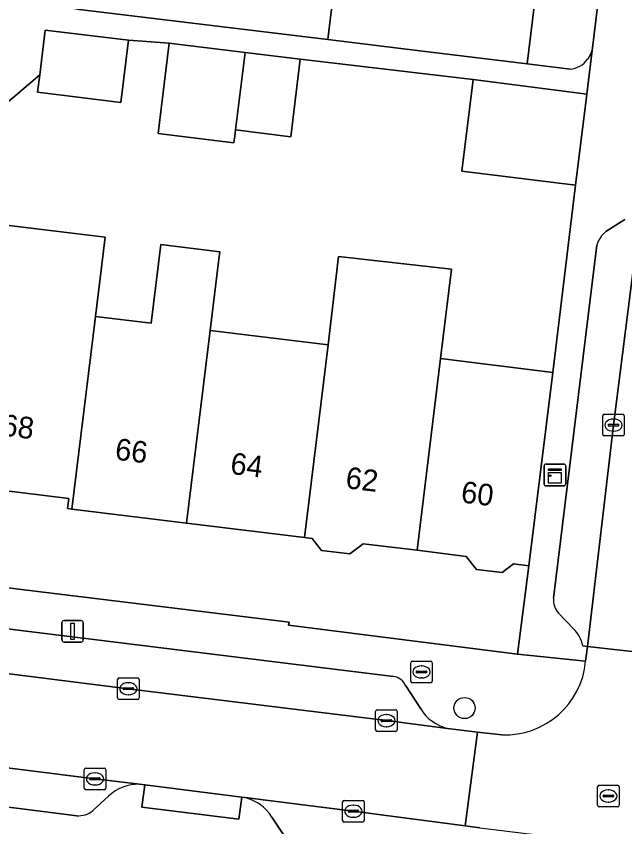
# Model space of a CAD drawing. Extents: x 158086 to 159499, y 382904 to 383981.
# Drawn here: x 158345.55 to 158373.72, y 383264.56 to 383302.07 of the extents above; entities that cross this region are included whole.
import ezdxf

# ---------------------------------------------------------------- set-up
doc = ezdxf.new("R2010")
doc.units = 0
for name, color, linetype in [('IMGEO_Boom', 7, 'Continuous'), ('IMGEO_Brandkraan', 7, 'Continuous'), ('IMGEO_Erf', 7, 'Continuous'), ('IMGEO_Kast', 7, 'Continuous'), ('IMGEO_Kolk', 7, 'Continuous'), ('IMGEO_Lichtmast', 7, 'Continuous'), ('IMGEO_Muur', 7, 'Continuous'), ('IMGEO_Pand', 7, 'Continuous'), ('IMGEO_Pand_nummerreeks', 7, 'Continuous'), ('IMGEO_Parkeervlak_open', 7, 'Continuous'), ('IMGEO_Rijbaan_lokaal_open', 7, 'Continuous'), ('IMGEO_Rioolput', 7, 'Continuous'), ('IMGEO_Voetpad_open', 7, 'Continuous')]:
    doc.layers.add(name, color=color, linetype=linetype)

msp = doc.modelspace()

# ---------------------------------------------------------------- linework, layer by layer
at = {"layer": 'IMGEO_Boom'}
msp.add_circle((158366.305, 383270.055), 0.489, dxfattribs=at)
at = {"layer": 'IMGEO_Brandkraan'}
for p, q in [((158363.812, 383271.3), (158363.812, 383272.152)), ((158363.887, 383272.226), (158364.739, 383272.226)), ((158364.3, 383272.006), (158364.325, 383272.006)), ((158364.813, 383272.152), (158364.813, 383271.3)), ((158364.071, 383271.72), (158364.071, 383271.732)), ((158364.509, 383271.683), (158364.111, 383271.683)), ((158364.114, 383271.769), (158364.512, 383271.769)), ((158364.555, 383271.732), (158364.555, 383271.72)), ((158364.739, 383271.226), (158363.887, 383271.226)), ((158364.323, 383271.446), (158364.298, 383271.446))]:
    msp.add_line(p, q, dxfattribs=at)
for points in [[(158363.812, 383271.3), (158363.812, 383272.152)], [(158363.887, 383272.226), (158364.739, 383272.226)], [(158364.813, 383272.152), (158364.813, 383271.3)], [(158364.739, 383271.226), (158363.887, 383271.226)]]:
    msp.add_lwpolyline(points, dxfattribs=at)
for centre, radius, start, end in [((158363.889, 383272.15), 0.0765, 91.552, 178.448), ((158363.889, 383272.15), 0.0765, 91.552, 178.448), ((158364.737, 383272.15), 0.0765, 1.552, 88.448), ((158364.737, 383272.15), 0.0765, 1.552, 88.448), ((158364.111, 383271.729), 0.0403, 85.8775, 175.7526), ((158364.108, 383271.719), 0.0366, 178.938, 274.7102), ((158364.512, 383271.726), 0.043, 264.8664, 352.4533), ((158364.516, 383271.731), 0.0386, 1.7309, 96.639), ((158363.889, 383271.302), 0.0765, 181.552, 268.448), ((158363.889, 383271.302), 0.0765, 181.552, 268.448), ((158364.737, 383271.302), 0.0765, 271.552, 358.448), ((158364.737, 383271.302), 0.0765, 271.552, 358.448)]:
    msp.add_arc(centre, radius, start, end, dxfattribs=at)
for centre, major_axis, ratio, start_param, end_param in [((158364.299, 383271.726), (-0.387, 0.002), 0.722429, 4.712389, 7.853982), ((158364.324, 383271.726), (-0.39, 0.002), 0.717154, 1.570796, 4.712389)]:
    msp.add_ellipse(centre, major_axis=major_axis, ratio=ratio, start_param=start_param, end_param=end_param, dxfattribs=at)
at = {"layer": 'IMGEO_Erf'}
for points in [[(158372.004, 383300.076), (158372.131, 383300.302), (158372.214, 383300.488), (158382.481, 383384.48)], [(158348.343, 383302.396), (158359.978, 383300.987), (158360.598, 383306.115)], [(158369.87, 383305.302), (158369.205, 383299.858), (158371.187, 383299.616)], [(158344.314, 383292.497), (158349.669, 383291.84), (158349.22, 383288.179), (158351.795, 383287.863), (158352.241, 383291.498), (158354.974, 383291.163), (158354.933, 383290.829), (158354.528, 383287.529), (158359.987, 383286.861), (158360.477, 383290.946), (158365.703, 383290.356), (158365.196, 383286.223), (158370.391, 383285.587), (158371.444, 383294.256), (158366.184, 383294.89), (158366.696, 383299.14), (158358.702, 383300.076), (158358.262, 383296.491), (158355.706, 383296.805), (158355.67, 383296.509), (158355.633, 383296.214), (158352.742, 383296.569), (158352.118, 383296.645), (158352.63, 383300.821), (158350.756, 383300.952), (158350.403, 383298.079), (158346.542, 383298.553), (158346.641, 383299.358), (158344.976, 383297.943)], [(158315.314, 383279.287), (158346.553, 383275.453), (158358.185, 383274.026), (158358.16, 383273.883), (158368.763, 383272.542), (158369.28, 383276.64), (158368.564, 383276.727), (158368.045, 383276.322), (158366.855, 383276.468), (158366.38, 383277.075), (158364.109, 383277.353), (158361.605, 383277.66), (158360.999, 383277.186), (158359.683, 383277.347), (158359.251, 383277.899), (158358.896, 383277.942), (158353.435, 383278.611), (158348.127, 383279.261), (158347.932, 383279.285), (158347.989, 383279.748), (158342.829, 383280.38)]]:
    msp.add_lwpolyline(points, dxfattribs=at)
msp.add_arc((158371.084, 383300.754), 1.142, 275.1524, 323.6097, dxfattribs=at)
at = {"layer": 'IMGEO_Kast'}
for p, q in [((158370.064, 383281.34), (158370.905, 383281.34)), ((158370.905, 383281.34), (158370.064, 383281.34)), ((158369.989, 383280.415), (158369.989, 383281.256)), ((158369.989, 383281.256), (158369.989, 383280.415)), ((158370.989, 383281.265), (158370.989, 383280.424)), ((158370.989, 383280.424), (158370.989, 383281.265)), ((158370.914, 383280.34), (158370.073, 383280.34)), ((158370.073, 383280.34), (158370.914, 383280.34))]:
    msp.add_line(p, q, dxfattribs=at)
for points in [[(158370.184, 383281.13), (158370.784, 383281.13), (158370.784, 383281.045), (158370.184, 383281.045), (158370.184, 383281.13)], [(158370.184, 383280.955), (158370.784, 383280.955), (158370.784, 383280.466), (158370.184, 383280.466), (158370.184, 383280.955)]]:
    msp.add_lwpolyline(points, dxfattribs=at)
msp.add_circle((158370.268, 383280.804), 0.0377, dxfattribs=at)
for centre, start, end in [((158370.067, 383281.262), 92.4484, 184.2845), ((158370.067, 383281.262), 92.4484, 184.2845), ((158370.911, 383281.262), 2.4484, 94.2845), ((158370.911, 383281.262), 2.4484, 94.2845), ((158370.067, 383280.418), 182.4484, 274.2845), ((158370.067, 383280.418), 182.4484, 274.2845), ((158370.911, 383280.418), 272.4484, 4.2845), ((158370.911, 383280.418), 272.4484, 4.2845)]:
    msp.add_arc(centre, 0.0779, start, end, dxfattribs=at)
at = {"layer": 'IMGEO_Kolk'}
for p, q in [((158372.699, 383282.72), (158372.699, 383283.572)), ((158372.774, 383283.646), (158373.626, 383283.646)), ((158373.7, 383283.572), (158373.7, 383282.72)), ((158373.001, 383283.189), (158373.399, 383283.189)), ((158373.187, 383283.426), (158373.212, 383283.426)), ((158372.958, 383283.14), (158372.958, 383283.152)), ((158373.396, 383283.103), (158372.998, 383283.103)), ((158373.21, 383282.866), (158373.185, 383282.866)), ((158373.442, 383283.152), (158373.442, 383283.14)), ((158373.626, 383282.646), (158372.774, 383282.646)), ((158350.243, 383270.523), (158350.243, 383271.375)), ((158350.318, 383271.449), (158351.17, 383271.449)), ((158350.731, 383271.229), (158350.756, 383271.229)), ((158351.244, 383271.375), (158351.244, 383270.523)), ((158350.502, 383270.943), (158350.502, 383270.955)), ((158350.94, 383270.906), (158350.542, 383270.906)), ((158350.545, 383270.992), (158350.943, 383270.992)), ((158350.986, 383270.955), (158350.986, 383270.943)), ((158351.17, 383270.449), (158350.318, 383270.449)), ((158350.754, 383270.669), (158350.729, 383270.669)), ((158362.189, 383269.047), (158362.189, 383269.899)), ((158362.264, 383269.973), (158363.116, 383269.973)), ((158362.677, 383269.753), (158362.702, 383269.753)), ((158363.19, 383269.899), (158363.19, 383269.047)), ((158362.448, 383269.467), (158362.448, 383269.479)), ((158362.886, 383269.43), (158362.488, 383269.43)), ((158362.491, 383269.516), (158362.889, 383269.516)), ((158362.932, 383269.479), (158362.932, 383269.467)), ((158363.116, 383268.973), (158362.264, 383268.973)), ((158362.7, 383269.193), (158362.675, 383269.193)), ((158348.7, 383266.351), (158348.7, 383267.203)), ((158348.775, 383267.277), (158349.627, 383267.277)), ((158349.188, 383267.057), (158349.213, 383267.057)), ((158349.701, 383267.203), (158349.701, 383266.351)), ((158348.959, 383266.771), (158348.959, 383266.783)), ((158349.397, 383266.734), (158348.999, 383266.734)), ((158349.002, 383266.82), (158349.4, 383266.82)), ((158349.443, 383266.783), (158349.443, 383266.771)), ((158349.211, 383266.497), (158349.186, 383266.497)), ((158349.627, 383266.277), (158348.775, 383266.277)), ((158360.658, 383264.856), (158360.658, 383265.708)), ((158360.733, 383265.782), (158361.585, 383265.782)), ((158361.146, 383265.562), (158361.171, 383265.562)), ((158361.659, 383265.708), (158361.659, 383264.856)), ((158360.917, 383265.276), (158360.917, 383265.288)), ((158361.355, 383265.239), (158360.957, 383265.239)), ((158360.96, 383265.325), (158361.358, 383265.325)), ((158361.401, 383265.288), (158361.401, 383265.276)), ((158361.169, 383265.002), (158361.144, 383265.002)), ((158361.585, 383264.782), (158360.733, 383264.782))]:
    msp.add_line(p, q, dxfattribs=at)
for points in [[(158372.699, 383282.72), (158372.699, 383283.572)], [(158372.774, 383283.646), (158373.626, 383283.646)], [(158373.7, 383283.572), (158373.7, 383282.72)], [(158373.626, 383282.646), (158372.774, 383282.646)], [(158350.243, 383270.523), (158350.243, 383271.375)], [(158350.318, 383271.449), (158351.17, 383271.449)], [(158351.244, 383271.375), (158351.244, 383270.523)], [(158351.17, 383270.449), (158350.318, 383270.449)], [(158362.189, 383269.047), (158362.189, 383269.899)], [(158362.264, 383269.973), (158363.116, 383269.973)], [(158363.19, 383269.899), (158363.19, 383269.047)], [(158363.116, 383268.973), (158362.264, 383268.973)], [(158348.7, 383266.351), (158348.7, 383267.203)], [(158348.775, 383267.277), (158349.627, 383267.277)], [(158349.701, 383267.203), (158349.701, 383266.351)], [(158349.627, 383266.277), (158348.775, 383266.277)], [(158360.658, 383264.856), (158360.658, 383265.708)], [(158360.733, 383265.782), (158361.585, 383265.782)], [(158361.659, 383265.708), (158361.659, 383264.856)], [(158361.585, 383264.782), (158360.733, 383264.782)]]:
    msp.add_lwpolyline(points, dxfattribs=at)
for centre, radius, start, end in [((158372.776, 383283.57), 0.0765, 91.552, 178.448), ((158372.776, 383283.57), 0.0765, 91.552, 178.448), ((158373.624, 383283.57), 0.0765, 1.552, 88.448), ((158373.624, 383283.57), 0.0765, 1.552, 88.448), ((158372.998, 383283.149), 0.0403, 85.8775, 175.7526), ((158373.403, 383283.151), 0.0386, 1.7309, 96.639), ((158372.995, 383283.139), 0.0366, 178.938, 274.7102), ((158373.399, 383283.146), 0.043, 264.8664, 352.4533), ((158372.776, 383282.722), 0.0765, 181.552, 268.448), ((158372.776, 383282.722), 0.0765, 181.552, 268.448), ((158373.624, 383282.722), 0.0765, 271.552, 358.448), ((158373.624, 383282.722), 0.0765, 271.552, 358.448), ((158350.32, 383271.373), 0.0765, 91.552, 178.448), ((158350.32, 383271.373), 0.0765, 91.552, 178.448), ((158351.168, 383271.373), 0.0765, 1.552, 88.448), ((158351.168, 383271.373), 0.0765, 1.552, 88.448), ((158350.542, 383270.952), 0.0403, 85.8775, 175.7526), ((158350.539, 383270.942), 0.0366, 178.938, 274.7102), ((158350.943, 383270.949), 0.043, 264.8664, 352.4533), ((158350.947, 383270.954), 0.0386, 1.7309, 96.639), ((158350.32, 383270.525), 0.0765, 181.552, 268.448), ((158350.32, 383270.525), 0.0765, 181.552, 268.448), ((158351.168, 383270.525), 0.0765, 271.552, 358.448), ((158351.168, 383270.525), 0.0765, 271.552, 358.448), ((158362.266, 383269.897), 0.0765, 91.552, 178.448), ((158362.266, 383269.897), 0.0765, 91.552, 178.448), ((158363.114, 383269.897), 0.0765, 1.552, 88.448), ((158363.114, 383269.897), 0.0765, 1.552, 88.448), ((158362.488, 383269.476), 0.0403, 85.8775, 175.7526), ((158362.485, 383269.466), 0.0366, 178.938, 274.7102), ((158362.889, 383269.473), 0.043, 264.8664, 352.4533), ((158362.893, 383269.478), 0.0386, 1.7309, 96.639), ((158362.266, 383269.049), 0.0765, 181.552, 268.448), ((158362.266, 383269.049), 0.0765, 181.552, 268.448), ((158363.114, 383269.049), 0.0765, 271.552, 358.448), ((158363.114, 383269.049), 0.0765, 271.552, 358.448), ((158348.777, 383267.201), 0.0765, 91.552, 178.448), ((158348.777, 383267.201), 0.0765, 91.552, 178.448), ((158349.625, 383267.201), 0.0765, 1.552, 88.448), ((158349.625, 383267.201), 0.0765, 1.552, 88.448), ((158348.999, 383266.78), 0.0403, 85.8775, 175.7526), ((158348.996, 383266.77), 0.0366, 178.938, 274.7102), ((158349.4, 383266.777), 0.043, 264.8664, 352.4533), ((158349.404, 383266.782), 0.0386, 1.7309, 96.639), ((158348.777, 383266.353), 0.0765, 181.552, 268.448), ((158348.777, 383266.353), 0.0765, 181.552, 268.448), ((158349.625, 383266.353), 0.0765, 271.552, 358.448), ((158349.625, 383266.353), 0.0765, 271.552, 358.448), ((158360.735, 383265.706), 0.0765, 91.552, 178.448), ((158360.735, 383265.706), 0.0765, 91.552, 178.448), ((158361.583, 383265.706), 0.0765, 1.552, 88.448), ((158361.583, 383265.706), 0.0765, 1.552, 88.448), ((158360.957, 383265.285), 0.0403, 85.8775, 175.7526), ((158360.954, 383265.275), 0.0366, 178.938, 274.7102), ((158361.358, 383265.282), 0.043, 264.8664, 352.4533), ((158361.362, 383265.287), 0.0386, 1.7309, 96.639), ((158360.735, 383264.858), 0.0765, 181.552, 268.448), ((158360.735, 383264.858), 0.0765, 181.552, 268.448), ((158361.583, 383264.858), 0.0765, 271.552, 358.448), ((158361.583, 383264.858), 0.0765, 271.552, 358.448)]:
    msp.add_arc(centre, radius, start, end, dxfattribs=at)
for centre, major_axis, ratio, start_param, end_param in [((158373.186, 383283.146), (-0.387, 0.002), 0.722429, 4.712389, 7.853982), ((158373.211, 383283.146), (-0.39, 0.002), 0.717154, 1.570796, 4.712389), ((158350.73, 383270.949), (-0.387, 0.002), 0.722429, 4.712389, 7.853982), ((158350.755, 383270.949), (-0.39, 0.002), 0.717154, 1.570796, 4.712389), ((158362.676, 383269.473), (-0.387, 0.002), 0.722429, 4.712389, 7.853982), ((158362.701, 383269.473), (-0.39, 0.002), 0.717154, 1.570796, 4.712389), ((158349.187, 383266.777), (-0.387, 0.002), 0.722429, 4.712389, 7.853982), ((158349.212, 383266.777), (-0.39, 0.002), 0.717154, 1.570796, 4.712389), ((158361.145, 383265.282), (-0.387, 0.002), 0.722429, 4.712389, 7.853982), ((158361.17, 383265.282), (-0.39, 0.002), 0.717154, 1.570796, 4.712389)]:
    msp.add_ellipse(centre, major_axis=major_axis, ratio=ratio, start_param=start_param, end_param=end_param, dxfattribs=at)
at = {"layer": 'IMGEO_Lichtmast'}
for p, q in [((158347.667, 383273.205), (158347.667, 383274.005)), ((158347.667, 383274.005), (158347.667, 383273.205)), ((158347.767, 383274.105), (158348.557, 383274.105)), ((158348.557, 383274.105), (158347.767, 383274.105)), ((158348.657, 383274.005), (158348.657, 383273.205)), ((158348.657, 383273.205), (158348.657, 383274.005)), ((158348.557, 383273.105), (158347.767, 383273.105)), ((158347.767, 383273.105), (158348.557, 383273.105))]:
    msp.add_line(p, q, dxfattribs=at)
msp.add_lwpolyline([(158348.087, 383273.98), (158348.237, 383273.98), (158348.237, 383273.23), (158348.087, 383273.23), (158348.087, 383273.98)], dxfattribs=at)
for centre, start, end in [((158347.767, 383274.005), 90, 180), ((158347.767, 383274.005), 90, 180), ((158348.557, 383274.005), 0, 90), ((158348.557, 383274.005), 360, 90), ((158347.767, 383273.205), 180, 270), ((158347.767, 383273.205), 180, 270), ((158348.557, 383273.205), 270, 0), ((158348.557, 383273.205), 270, 0)]:
    msp.add_arc(centre, 0.1, start, end, dxfattribs=at)
at = {"layer": 'IMGEO_Muur'}
msp.add_lwpolyline([(158370.391, 383285.587), (158371.444, 383294.256)], dxfattribs=at)
at = {"layer": 'IMGEO_Pand'}
for points in [[(158360.598, 383306.115), (158359.978, 383300.987), (158364.242, 383300.464), (158369.205, 383299.858), (158369.87, 383305.302), (158366.694, 383305.689), (158366.563, 383304.614), (158363.444, 383304.994), (158363.537, 383305.757)], [(158350.756, 383300.952), (158346.894, 383301.425), (158346.641, 383299.358), (158346.542, 383298.553), (158350.403, 383298.079)], [(158356.146, 383300.389), (158353.254, 383300.744), (158352.63, 383300.821), (158352.118, 383296.645), (158352.742, 383296.569), (158355.633, 383296.214), (158355.67, 383296.509), (158355.706, 383296.805)], [(158358.702, 383300.076), (158356.146, 383300.389), (158355.706, 383296.805), (158358.262, 383296.491)], [(158371.966, 383298.459), (158366.696, 383299.14), (158366.184, 383294.89), (158371.444, 383294.256)], [(158349.22, 383288.179), (158349.669, 383291.84), (158344.314, 383292.497), (158344.27, 383292.136), (158343.916, 383289.251), (158343.865, 383288.835), (158342.829, 383280.38), (158347.989, 383279.748), (158347.932, 383279.285), (158348.127, 383279.261)], [(158354.528, 383287.529), (158354.933, 383290.829), (158354.974, 383291.163), (158352.241, 383291.498), (158351.795, 383287.863), (158349.22, 383288.179), (158348.127, 383279.261), (158353.435, 383278.611)], [(158359.987, 383286.861), (158358.896, 383277.942), (158359.251, 383277.899), (158359.683, 383277.347), (158360.999, 383277.186), (158361.605, 383277.66), (158364.109, 383277.353), (158365.196, 383286.223), (158365.703, 383290.356), (158360.477, 383290.946)], [(158354.528, 383287.529), (158353.435, 383278.611), (158358.896, 383277.942), (158359.987, 383286.861)], [(158364.109, 383277.353), (158366.38, 383277.075), (158366.855, 383276.468), (158368.045, 383276.322), (158368.564, 383276.727), (158369.28, 383276.64), (158370.391, 383285.587), (158365.196, 383286.223)]]:
    msp.add_lwpolyline(points, close=True, dxfattribs=at)
at = {"layer": 'IMGEO_Parkeervlak_open'}
for points in [[(158371.783, 383272.927), (158371.99, 383272.904), (158373.202, 383283.146), (158374.568, 383293.97)], [(158373.722, 383292.655), (158372.848, 383292.106)], [(158372.424, 383291.477), (158370.427, 383275.142)], [(158363.015, 383271.514), (158319.388, 383276.89)], [(158316.441, 383275.218), (158319.512, 383274.807), (158336.396, 383272.726), (158346.217, 383271.509), (158350.74, 383270.948), (158362.686, 383269.472), (158365.523, 383269.112)], [(158370.653, 383274.444), (158371.353, 383273.72)], [(158364.275, 383270.012), (158363.586, 383271.084)], [(158351.265, 383266.527), (158349.197, 383266.778), (158335.915, 383268.445), (158318.913, 383270.55), (158317.051, 383270.783)], [(158319.534, 383268.652), (158345.696, 383265.404), (158348.352, 383265.074)], [(158349.089, 383265.299), (158349.819, 383265.98)], [(158367.019, 383264.514), (158366.328, 383264.605), (158361.155, 383265.283), (158356.136, 383265.91)], [(158357.386, 383265.013), (158357.942, 383264.176)]]:
    msp.add_lwpolyline(points, dxfattribs=at)
for centre, radius, start, end in [((158373.711, 383291.067), 1.35, 129.7034, 162.3299), ((158371.302, 383275.04), 0.881, 173.3345, 222.5476), ((158370.213, 383272.589), 1.606, 12.1556, 44.7815), ((158362.908, 383270.778), 0.744, 24.2888, 81.747), ((158366.017, 383271.112), 2.06, 212.2763, 256.1289), ((158351.219, 383264.463), 2.065, 88.7341, 132.7077), ((158355.668, 383263.938), 2.027, 32.0336, 76.64), ((158348.437, 383266.114), 1.044, 265.3175, 308.6365)]:
    msp.add_arc(centre, radius, start, end, dxfattribs=at)
at = {"layer": 'IMGEO_Rijbaan_lokaal_open'}
for points in [[(158374.568, 383293.97), (158373.202, 383283.146), (158371.99, 383272.904), (158375.153, 383272.548), (158376.393, 383282.724), (158376.894, 383286.76), (158376.907, 383286.862), (158377.362, 383290.636), (158377.692, 383293.307), (158378.935, 383303.495), (158381.021, 383320.424), (158381.673, 383325.946), (158378.472, 383326.277), (158377.971, 383322.306), (158377.956, 383322.167), (158377.756, 383320.299), (158375.766, 383303.845), (158375.231, 383299.501), (158375.105, 383298.488)], [(158315.489, 383270.99), (158317.051, 383270.783), (158318.913, 383270.55), (158335.915, 383268.445), (158349.197, 383266.778), (158351.265, 383266.527), (158351.504, 383266.498), (158355.992, 383265.939), (158356.136, 383265.91), (158361.155, 383265.283), (158366.328, 383264.605), (158366.905, 383268.943), (158365.523, 383269.112), (158362.686, 383269.472), (158350.74, 383270.948), (158346.217, 383271.509), (158336.396, 383272.726), (158319.512, 383274.807), (158316.441, 383275.218), (158315.981, 383275.286)]]:
    msp.add_lwpolyline(points, close=True, dxfattribs=at)
for points in [[(158375.081, 383271.957), (158375.153, 383272.548), (158371.99, 383272.904), (158371.91, 383272.225)], [(158368.024, 383268.815), (158366.905, 383268.943), (158366.328, 383264.605), (158367.019, 383264.514), (158372.191, 383263.882), (158373.079, 383263.774), (158378.545, 383263.106), (158378.681, 383263.089), (158379.187, 383263.032), (158379.652, 383267.438), (158379.471, 383267.441), (158379.17, 383267.446)]]:
    msp.add_lwpolyline(points, dxfattribs=at)
msp.add_arc((158368.173, 383272.564), 3.752, 267.7241, 354.8104, dxfattribs=at)
at = {"layer": 'IMGEO_Rioolput'}
for p, q in [((158372.464, 383265.559), (158372.464, 383266.411)), ((158372.539, 383266.485), (158373.391, 383266.485)), ((158373.465, 383266.411), (158373.465, 383265.559)), ((158372.723, 383265.979), (158372.723, 383265.991)), ((158373.161, 383265.942), (158372.763, 383265.942)), ((158372.766, 383266.028), (158373.164, 383266.028)), ((158372.952, 383266.265), (158372.977, 383266.265)), ((158373.207, 383265.991), (158373.207, 383265.979)), ((158372.975, 383265.705), (158372.95, 383265.705)), ((158373.391, 383265.485), (158372.539, 383265.485))]:
    msp.add_line(p, q, dxfattribs=at)
for points in [[(158372.464, 383265.559), (158372.464, 383266.411)], [(158372.539, 383266.485), (158373.391, 383266.485)], [(158373.465, 383266.411), (158373.465, 383265.559)], [(158373.391, 383265.485), (158372.539, 383265.485)]]:
    msp.add_lwpolyline(points, dxfattribs=at)
for centre, radius, start, end in [((158372.541, 383266.409), 0.0765, 91.552, 178.448), ((158372.541, 383266.409), 0.0765, 91.552, 178.448), ((158373.389, 383266.409), 0.0765, 1.552, 88.448), ((158373.389, 383266.409), 0.0765, 1.552, 88.448), ((158372.763, 383265.988), 0.0403, 85.8775, 175.7526), ((158372.76, 383265.978), 0.0366, 178.938, 274.7102), ((158373.164, 383265.985), 0.043, 264.8664, 352.4533), ((158373.168, 383265.99), 0.0386, 1.7309, 96.639), ((158372.541, 383265.561), 0.0765, 181.552, 268.448), ((158372.541, 383265.561), 0.0765, 181.552, 268.448), ((158373.389, 383265.561), 0.0765, 271.552, 358.448), ((158373.389, 383265.561), 0.0765, 271.552, 358.448)]:
    msp.add_arc(centre, radius, start, end, dxfattribs=at)
for centre, major_axis, ratio, start_param, end_param in [((158372.951, 383265.985), (-0.387, 0.002), 0.722429, 4.712389, 7.853982), ((158372.976, 383265.985), (-0.39, 0.002), 0.717154, 1.570796, 4.712389)]:
    msp.add_ellipse(centre, major_axis=major_axis, ratio=ratio, start_param=start_param, end_param=end_param, dxfattribs=at)
at = {"layer": 'IMGEO_Voetpad_open'}
for points in [[(158378.092, 383337.858), (158383.916, 383384.305), (158384.428, 383388.384), (158383.052, 383388.57), (158382.756, 383386.327), (158382.481, 383384.48), (158372.214, 383300.488), (158371.966, 383298.459), (158371.444, 383294.256), (158370.391, 383285.587), (158369.28, 383276.64), (158368.763, 383272.542), (158371.91, 383272.225), (158371.99, 383272.904), (158371.783, 383272.927)], [(158371.187, 383299.616), (158369.205, 383299.858), (158364.242, 383300.464), (158359.978, 383300.987), (158348.343, 383302.396), (158345.989, 383302.668), (158346.584, 383307.823), (158347.14, 383312.633), (158347.634, 383316.911), (158347.879, 383318.843), (158348.338, 383322.971)], [(158318.267, 383303.291), (158318.121, 383301.188), (158323.695, 383300.599), (158324.876, 383300.474), (158328.953, 383299.96), (158344.976, 383297.943), (158346.641, 383299.358), (158346.894, 383301.425), (158350.756, 383300.952), (158352.63, 383300.821), (158353.254, 383300.744), (158356.146, 383300.389), (158358.702, 383300.076), (158366.696, 383299.14), (158371.966, 383298.459), (158372.214, 383300.488), (158372.131, 383300.302), (158372.004, 383300.076)], [(158372.848, 383292.106), (158373.722, 383292.655)], [(158370.427, 383275.142), (158372.424, 383291.477)], [(158371.91, 383272.225), (158368.763, 383272.542), (158358.16, 383273.883), (158358.185, 383274.026), (158346.553, 383275.453), (158315.314, 383279.287), (158312.195, 383279.677)], [(158319.388, 383276.89), (158363.015, 383271.514)], [(158371.353, 383273.72), (158370.653, 383274.444)], [(158363.586, 383271.084), (158364.275, 383270.012)], [(158365.523, 383269.112), (158366.905, 383268.943), (158368.024, 383268.815)], [(158348.352, 383265.074), (158345.696, 383265.404), (158319.534, 383268.652)], [(158356.136, 383265.91), (158355.992, 383265.939), (158355.863, 383264.907), (158351.375, 383265.466), (158351.504, 383266.498), (158351.265, 383266.527)], [(158349.819, 383265.98), (158349.089, 383265.299)], [(158357.942, 383264.176), (158357.386, 383265.013)]]:
    msp.add_lwpolyline(points, dxfattribs=at)
msp.add_lwpolyline([(158355.992, 383265.939), (158351.504, 383266.498), (158351.375, 383265.466), (158355.863, 383264.907)], close=True, dxfattribs=at)
for centre, radius, start, end in [((158371.084, 383300.754), 1.142, 275.1524, 323.6097), ((158373.711, 383291.067), 1.35, 129.7034, 162.3299), ((158371.302, 383275.04), 0.881, 173.3345, 222.5476), ((158370.213, 383272.589), 1.606, 12.1556, 44.7815), ((158368.173, 383272.564), 3.752, 267.7241, 354.8104), ((158362.908, 383270.778), 0.744, 24.2888, 81.747), ((158366.017, 383271.112), 2.06, 212.2763, 256.1289), ((158351.219, 383264.463), 2.065, 88.7341, 132.7077), ((158355.668, 383263.938), 2.027, 32.0336, 76.64), ((158348.437, 383266.114), 1.044, 265.3175, 308.6365)]:
    msp.add_arc(centre, radius, start, end, dxfattribs=at)

# ---------------------------------------------------------------- texts
at = {"layer": 'IMGEO_Pand_nummerreeks'}
for s, rotation, p in [('68', 353.0156, (158344.836, 383282.673)), ('66', 352.9354, (158350.091, 383281.556)), ('64', 352.9371, (158355.428, 383280.895)), ('62', 352.9371, (158360.762, 383280.234)), ('60', 352.9371, (158366.105, 383279.573))]:
    msp.add_text(s, height=1, rotation=rotation, dxfattribs=at).set_placement(p)

doc.saveas('drawing.dxf')
